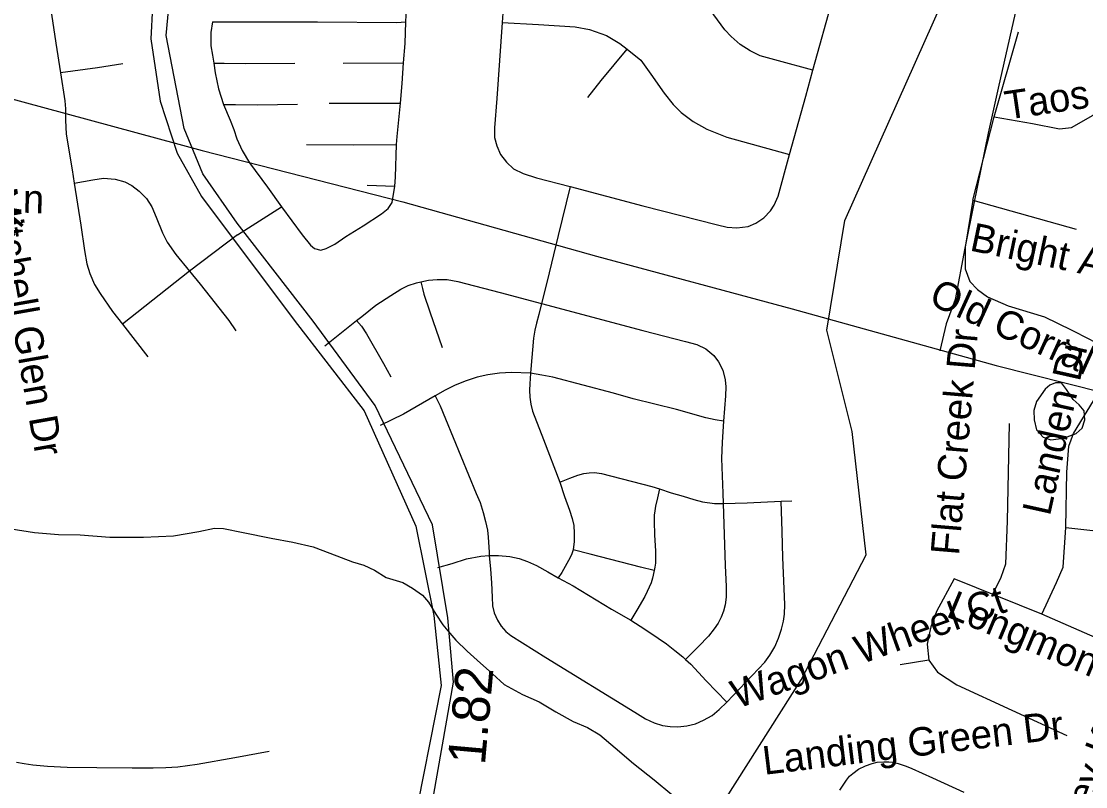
# Model space of a CAD drawing. Extents: x 1383679 to 1536984, y 460658 to 651027.
# Drawn here: x 1458354 to 1461906, y 472637 to 475190 of the extents above; entities that cross this region are included whole.
import ezdxf

# ---------------------------------------------------------------- set-up
doc = ezdxf.new("R2010")
doc.units = 0
for name, color, linetype in [('Exist Hydrographic Creek Single Shore', 7, 'Continuous'), ('Exist Hydrographic Misc Water Feature', 7, 'Continuous'), ('Exist Road Non-System Type 51', 7, 'Continuous'), ('Exist Road Non-System Type 51 Label', 7, 'Continuous'), ('Exist Road Secondary Mileage Hundredths English Label', 7, 'Continuous'), ('Exist Road Secondary Type 51 Divided Attributed', 7, 'Continuous'), ('Exist Road Secondary Type 51 Label', 7, 'Continuous'), ('Exist Utilities Electrical Transmission Line', 7, 'Continuous')]:
    doc.layers.add(name, color=color, linetype=linetype)

msp = doc.modelspace()

# ---------------------------------------------------------------- linework, layer by layer
at = {"layer": 'Exist Hydrographic Creek Single Shore'}
msp.add_lwpolyline([(1459753.2, 470050.3), (1459736.8, 470183.7), (1459750.5, 470766.5), (1459997.1, 470985.8), (1460051.9, 471266.9), (1460092.9, 471663.4), (1460254.1, 471924.2), (1460332.6, 472054.2), (1460450.3, 472196.1), (1460957.3, 472993.4), (1461173.5, 473410.2), (1461126.6, 473821.7), (1461042, 474160.5), (1461103, 474526), (1461425.8, 475250.5)], dxfattribs=at)
at = {"layer": 'Exist Hydrographic Misc Water Feature'}
for points in [[(1461770.7, 473963), (1461742, 473921.8), (1461733.4, 473891.6), (1461734.8, 473861.2), (1461742.3, 473827.4), (1461763.8, 473803.2), (1461789.6, 473794.4), (1461831.8, 473799.3), (1461874, 473814.9), (1461894.3, 473832.6), (1461902.9, 473860.3), (1461901.5, 473890.6), (1461883.9, 473910.7), (1461864.1, 473929.1), (1461842.7, 473961.6), (1461825.1, 473984.1), (1461805.1, 473984.5), (1461787, 473976.7), (1461770.7, 473963)], [(1458320.7, 473497.5), (1458398.5, 473484.4), (1458478.5, 473478.7), (1458550.4, 473477.3), (1458650.3, 473469.5), (1458762.4, 473469.7), (1458862.5, 473473.4), (1458946.8, 473488.1), (1458999, 473499.4), (1459029, 473498.8), (1459094.7, 473485.2), (1459188.6, 473466), (1459260.2, 473452.3), (1459328.1, 473437), (1459383.7, 473416.2), (1459459.1, 473386.7), (1459497, 473376.1), (1459532.6, 473359.8), (1459572.3, 473334.4), (1459628, 473317.7), (1459659.7, 473299), (1459693.3, 473276.2), (1459712.8, 473252), (1459738, 473212.1), (1459761.5, 473177.2), (1459777.2, 473157.1), (1459804.5, 473126.2), (1459842, 473089.3), (1459875.4, 473059.2), (1459926.5, 473013.8), (1459965.9, 472977.7), (1460027.3, 472944.5), (1460083, 472919.6), (1460138.4, 472886.5), (1460195.8, 472854.9), (1460243.5, 472834.3), (1460285, 472809.7), (1460336.2, 472766.8), (1460397.3, 472713.8), (1460466.2, 472659.9), (1460525.5, 472611.1)]]:
    msp.add_lwpolyline(points, dxfattribs=at)
at = {"layer": 'Exist Road Non-System Type 51'}
for p, q in [((1460996.2, 475027.6), (1461064.9, 475273.6)), ((1461600.9, 474871.6), (1461681.7, 475155.1)), ((1459428.4, 475051.1), (1459629.9, 475051.7)), ((1459381.4, 474917.2), (1459620, 474917.2)), ((1461529.4, 474594), (1461600.9, 474871.6)), ((1459509, 474643.8), (1459601.4, 474640.7)), ((1459076, 474478.1), (1459223.2, 474571.2)), ((1461529.4, 474594), (1461874.5, 474497.5)), ((1459076, 474478.1), (1458915.9, 474356.8)), ((1458915.9, 474356.8), (1458692, 474180.2)), ((1459367.4, 474107.4), (1459472.6, 474191.7)), ((1458692, 474180.2), (1458777.1, 474071.5)), ((1460890.4, 473589.1), (1460925.1, 473590.6)), ((1461759.4, 473212.4), (1461467.2, 473330.1)), ((1461383.2, 473058.6), (1461286.9, 473043.5))]:
    msp.add_line(p, q, dxfattribs=at)
for points in [[(1459959.1, 475509.8), (1459953.6, 475376), (1459952.8, 475351.9), (1459956.4, 475308.1), (1459962.6, 475264.3), (1459962.6, 475233.1), (1459959.2, 475186.1)], [(1459637.9, 475188.2), (1459642.2, 475278.6), (1459645.4, 475323.2)], [(1458445.6, 475282.5), (1458469.6, 475117.2), (1458485.1, 475018.3)], [(1460996.2, 475027.6), (1460881, 475058.8), (1460819.6, 475075.4), (1460786.5, 475092), (1460753.4, 475113.6), (1460723.5, 475140.1), (1460701.9, 475161.7), (1460624.9, 475267.2)], [(1461670.9, 475217.7), (1461614.2, 474967.1), (1461580.7, 474817.4), (1461532.4, 474583.1), (1461502.7, 474433.4), (1461470.2, 474262.1), (1461440.4, 474181), (1461420, 474090.9)], [(1458992.2, 475188.2), (1458987.4, 475153.1), (1458987.4, 475108.3), (1458992, 475077.7), (1458996.4, 475050.4)], [(1458992.2, 475188.2), (1459052.6, 475188.2), (1459342.9, 475188.2), (1459606.4, 475186.9), (1459637.9, 475188.2)], [(1459629.9, 475051.7), (1459634.9, 475116.8), (1459637.9, 475188.2)], [(1459959.2, 475186.1), (1459941.1, 474932.9), (1459934, 474834.6), (1459934, 474803.3), (1459941.1, 474774.8), (1459953.6, 474746.2), (1459973.4, 474720.2), (1459996.6, 474698.8), (1460028.8, 474682.8), (1460073.4, 474668.4), (1460185.9, 474638.8)], [(1459959.2, 475186.1), (1460080.2, 475179.9), (1460202.9, 475171.6), (1460251, 475163.3), (1460307.4, 475143.4), (1460352.1, 475116.9), (1460375.9, 475097.6)], [(1460244.4, 474936.2), (1460289.1, 474992.6), (1460375.9, 475097.6)], [(1460375.9, 475097.6), (1460421.8, 475060.5), (1460454.9, 475014.1), (1460499.6, 474951.1), (1460529.5, 474913), (1460556, 474886.4), (1460595.9, 474856.6), (1460642.2, 474830.1), (1460708.6, 474803.6), (1460918.4, 474745.8)], [(1458692.8, 475048.4), (1458608.4, 475035.2), (1458485.1, 475018.3)], [(1458996.4, 475050.4), (1459031.6, 475050.4), (1459103.6, 475049.8), (1459267.2, 475050.4)], [(1458996.4, 475050.4), (1459001.2, 475018.8), (1459011.9, 474965.5), (1459028.6, 474913.4)], [(1459620, 474917.2), (1459625.6, 474983.5), (1459629.9, 475051.7)], [(1458485.1, 475018.3), (1458499.9, 474925.4), (1458502.2, 474898.8), (1458502.2, 474860.2), (1458504.6, 474814.4), (1458523.9, 474695), (1458530.9, 474650.3)], [(1460918.4, 474745.8), (1460972.1, 474940.9), (1460996.2, 475027.6)], [(1461600.9, 474871.6), (1461728.9, 474849.9), (1461818.8, 474831.9), (1461859.3, 474836.4), (1461931.2, 474876.9), (1461967.1, 474939.9), (1461976.1, 475025.4)], [(1459028.6, 474913.4), (1459068.9, 474913.4), (1459142.6, 474912.2), (1459276.5, 474914)], [(1459028.6, 474913.4), (1459050.9, 474860.8), (1459063.9, 474829.1), (1459073.9, 474798.8), (1459091.1, 474759.1), (1459116, 474718.8), (1459175.5, 474636.9), (1459223.2, 474571.2)], [(1459606.9, 474778.9), (1459608.1, 474806.2), (1459620, 474917.2)], [(1459305.6, 474779.5), (1459462.5, 474778.2), (1459606.9, 474778.9)], [(1459601.4, 474640.7), (1459603.2, 474671), (1459606.9, 474778.9)], [(1460185.9, 474638.8), (1460428.9, 474574.7), (1460677.4, 474511.2), (1460709.5, 474504.1), (1460741.6, 474501.4), (1460780, 474505.8), (1460805.9, 474516.6), (1460831.9, 474534.4), (1460854.1, 474558.6), (1460866.6, 474577.3), (1460880.1, 474606.8), (1460918.4, 474745.8)], [(1458530.9, 474650.3), (1458592.6, 474661.2), (1458628.9, 474667.3), (1458667.5, 474663.7), (1458700, 474655.2), (1458722.9, 474643.2), (1458748.2, 474623.9), (1458772.4, 474599.8), (1458790.5, 474572), (1458804.9, 474537.1), (1458825.4, 474485.2), (1458841.1, 474453.8), (1458870.1, 474412.8), (1458915.9, 474356.8)], [(1458530.9, 474650.3), (1458552.9, 474510.5), (1458564.9, 474426.1), (1458573.4, 474381.5), (1458583, 474348.9), (1458598.8, 474312.8), (1458618, 474282.6), (1458659, 474222.2), (1458692, 474180.2)], [(1459223.2, 474571.2), (1459291.4, 474478.2), (1459319.4, 474443.5), (1459332.4, 474432.3), (1459353.4, 474427.4), (1459372, 474432.3), (1459400.5, 474447.2), (1459437.8, 474472.7), (1459495.4, 474508.6), (1459556.1, 474547.7), (1459578.4, 474565.7), (1459592.1, 474585.5), (1459601.4, 474640.7)], [(1460185.9, 474638.8), (1460146, 474475.4), (1460107.9, 474319.2), (1460090.4, 474248.5)], [(1461529.4, 474594), (1461504.5, 474437.2), (1461504.5, 474364.8), (1461520, 474322.5), (1461544.9, 474295.4), (1461579.1, 474271.3), (1461647.5, 474241.1), (1461768.8, 474204.9), (1461857.7, 474161.4), (1461918.9, 474129.5), (1461992.1, 474090.4), (1462016.8, 474077.8)], [(1458915.9, 474356.8), (1458950.9, 474313.9), (1459047.4, 474192.2), (1459070.2, 474158.3)], [(1459687.2, 474321.3), (1459713.2, 474326.8), (1459742.1, 474329.4), (1459775.4, 474328.5), (1459811, 474322.6), (1459952.1, 474285.2), (1460090, 474248.6), (1460090.4, 474248.5)], [(1459472.6, 474191.7), (1459490.4, 474206.1), (1459538, 474243.5), (1459587.4, 474275.8), (1459620.5, 474297.1), (1459645.1, 474309), (1459673.2, 474318.3), (1459687.2, 474321.3)], [(1459687.2, 474321.3), (1459692.8, 474299.5), (1459697.4, 474279.6), (1459717.2, 474221.5), (1459759.2, 474102.2)], [(1460090.4, 474248.5), (1460081.5, 474212), (1460073.9, 474183.9), (1460067.9, 474160.2), (1460063.6, 474132.9), (1460055.1, 474030), (1460053.9, 474016.2)], [(1460090.4, 474248.5), (1460428.5, 474158.4), (1460570.5, 474121.8), (1460608.8, 474112.5), (1460638.5, 474097.2), (1460664.9, 474075.1), (1460681.1, 474053.8), (1460695.5, 474026.6), (1460703.1, 473994.3), (1460705.8, 473971.3), (1460704, 473940.8), (1460698, 473856.5)], [(1459472.6, 474191.7), (1459489.1, 474173.6), (1459506.5, 474147.5), (1459562.6, 474048.7), (1459588, 474004.8)], [(1461840.3, 473502), (1461843.4, 473686), (1461849.6, 473773.5), (1461865.1, 473815.7), (1461956.4, 473964.2), (1462002.5, 474049.7), (1462016.8, 474077.8)], [(1460053.9, 474016.2), (1459990.6, 474018.9), (1459949.9, 474016.5), (1459911.4, 474011.1), (1459876.1, 474002.8), (1459838.9, 473991.3), (1459802.4, 473976.3), (1459768.8, 473959.6), (1459735.1, 473941)], [(1460053.9, 474016.2), (1460050.9, 473980.7), (1460050, 473959.4), (1460050.9, 473936.5), (1460054.2, 473912.7), (1460060.8, 473890), (1460096.6, 473795.2), (1460151.2, 473652.6)], [(1460698, 473856.5), (1460669.9, 473860.7), (1460639.2, 473867.8), (1460540.4, 473894.8), (1460396.4, 473931.3), (1460331.1, 473949.3), (1460128.5, 474002.8), (1460091.4, 474009.9), (1460053.9, 474016.2)], [(1459735.1, 473941), (1459630.1, 473879.2), (1459551.9, 473842.1)], [(1459735.1, 473941), (1459752.4, 473907.8), (1459770.4, 473864.5), (1459871.9, 473614.8), (1459885.1, 473584.8), (1459895.9, 473551.3), (1459903.2, 473521.1), (1459909.6, 473492.8), (1459911.9, 473469.2), (1459915.1, 473418.9), (1459915.1, 473408)], [(1460698, 473856.5), (1460693, 473786.8), (1460691.2, 473732.3), (1460695.5, 473615.8), (1460696.6, 473582.2)], [(1461592.9, 473272), (1461624, 473335.4), (1461639.6, 473380.6), (1461645.8, 473522.4), (1461652, 473848.2)], [(1460151.2, 473652.6), (1460184.9, 473665.8), (1460211.1, 473676.6), (1460231, 473682), (1460249.6, 473684.4), (1460267.5, 473685), (1460290.9, 473681.4), (1460458.1, 473638.8), (1460483.9, 473630.4)], [(1461840.3, 473502), (1461989.9, 473484.9), (1462073.5, 473496.7), (1462123.2, 473511.7), (1462157.4, 473565.4), (1462176, 473619.7), (1462197.8, 473658.9), (1462228.9, 473698.1)], [(1460151.2, 473652.6), (1460166.5, 473604.8), (1460183.5, 473559.7), (1460192.9, 473531.7), (1460198, 473507.8), (1460199.6, 473482.3), (1460199.6, 473455.1), (1460196.1, 473426.8)], [(1460483.9, 473630.4), (1460477.4, 473601.1), (1460471.1, 473572.8), (1460468.1, 473557.6), (1460466.4, 473543.1), (1460466.1, 473521.8), (1460467.4, 473477.5), (1460470.5, 473422.8), (1460471.1, 473397.2), (1460470.5, 473383), (1460468.8, 473368.8), (1460466.8, 473358.2)], [(1460483.9, 473630.4), (1460522.9, 473617.2), (1460563.1, 473605.8), (1460599.1, 473594.5), (1460627.2, 473587.2), (1460667.1, 473581.6), (1460696.6, 473582.2)], [(1460696.6, 473582.2), (1460703.1, 473375.2), (1460706.6, 473304.6), (1460706.6, 473269.7), (1460703.1, 473243.3), (1460697.2, 473222.1), (1460689.6, 473202.5), (1460679.4, 473182.9), (1460666.6, 473163.4), (1460647, 473139.6), (1460613.9, 473104.7), (1460571.1, 473060.9)], [(1460696.6, 473582.2), (1460776.6, 473584.4), (1460890.4, 473589.1)], [(1460708.2, 472919.3), (1460772.5, 472985.8), (1460835.4, 473052.7), (1460852.6, 473076.2), (1460868.4, 473103), (1460880.9, 473132.1), (1460891.1, 473161.9), (1460897.4, 473189.4), (1460901.4, 473213), (1460902.1, 473245.2), (1460895.9, 473401.6), (1460893.5, 473488.1), (1460890.4, 473589.1)], [(1461759.4, 473212.4), (1461809.2, 473318), (1461830.9, 473369.3), (1461840.3, 473502)], [(1459744.1, 473368.4), (1459792.1, 473381.7), (1459840.1, 473396.7), (1459887.5, 473406.2), (1459915.1, 473408)], [(1459915.1, 473408), (1459919.8, 473362.3), (1459922.9, 473316.8), (1459925.2, 473268.8), (1459926.9, 473240.5), (1459932.4, 473216.9), (1459943.4, 473192.6), (1459955.9, 473172.9), (1459970.9, 473154.8), (1459988.1, 473141.5), (1460104.4, 473068.4), (1460401.5, 472885.2), (1460436.9, 472863.2), (1460466, 472849.9), (1460493.5, 472841.2), (1460519.4, 472837.3), (1460545.4, 472836.5), (1460575.2, 472839.7), (1460604.4, 472846.8), (1460631, 472858.5), (1460659.4, 472874.2), (1460683.6, 472893.9), (1460708.2, 472919.3)], [(1459915.1, 473408), (1459946.9, 473408), (1459985.1, 473404.4), (1460015.8, 473398.4), (1460043.4, 473387.7), (1460073.4, 473374.4), (1460111.6, 473354.1), (1460146.4, 473333.7)], [(1460196.1, 473426.8), (1460190.9, 473410.4), (1460180.6, 473391.2), (1460157.9, 473351.7), (1460146.4, 473333.7)], [(1460466.8, 473358.2), (1460420.4, 473369.7), (1460253.1, 473412.2), (1460196.1, 473426.8)], [(1460146.4, 473333.7), (1460196.1, 473306.8), (1460323.5, 473228.7), (1460388.1, 473192.9)], [(1460466.8, 473358.2), (1460461.1, 473332.8), (1460455.9, 473317.4), (1460449.9, 473302.6), (1460443.1, 473288), (1460435, 473271.8), (1460408.4, 473225.9), (1460388.1, 473192.9)], [(1461467.2, 473330.1), (1461408.1, 473221.5), (1461389.4, 473170.2), (1461383.2, 473140), (1461377, 473112.9), (1461383.2, 473058.6)], [(1460388.1, 473192.9), (1460435.5, 473161.9), (1460479.6, 473132.9), (1460507.6, 473113), (1460534.9, 473091.2), (1460561.4, 473069.8), (1460571.1, 473060.9)], [(1462141.3, 473045.8), (1461759.4, 473212.4)], [(1460571.1, 473060.9), (1460588.4, 473045.2), (1460639.5, 472989.6), (1460708.2, 472919.3)], [(1461383.2, 473058.6), (1461411.2, 473019.3), (1461476.5, 472977.1), (1461843.4, 472808.2)], [(1458338.8, 472718.9), (1458363.8, 472713.9), (1458392.5, 472709.4), (1458441.8, 472705.4), (1458508, 472702.5), (1458606.3, 472701.4), (1458724.3, 472700.3), (1458793.9, 472699.9), (1458837.1, 472700.4), (1458876.5, 472703.3), (1458941.1, 472711.9), (1459066.8, 472734), (1459181.6, 472755.9)], [(1461086.2, 472625), (1461098.7, 472645), (1461108.2, 472658.8), (1461118.6, 472671.6), (1461129, 472681.3), (1461148.6, 472694.9), (1461171.1, 472706.7), (1461193.6, 472714.2), (1461210.6, 472718.2), (1461232.3, 472720.2), (1461249.3, 472720.2), (1461263.6, 472718.2), (1461280.9, 472714.5), (1461306.8, 472705.6), (1461325.7, 472698.1), (1461395.3, 472666.1), (1461499.2, 472618.2)]]:
    msp.add_lwpolyline(points, dxfattribs=at)
at = {"layer": 'Exist Road Secondary Type 51 Divided Attributed'}
for points in [[(1459630.9, 472080.2), (1459705.3, 472466.3), (1459796.9, 472985.1), (1459777.9, 473199.7), (1459726.1, 473510), (1459534.7, 473908.4), (1459328.9, 474190.5), (1459074.2, 474516.5), (1458960.3, 474681.8), (1458897.6, 474832.9), (1458837.8, 475143.5), (1458860.6, 475380)], [(1458798.2, 475346.4), (1458786.6, 475132.1), (1458817.9, 474924.1), (1458874.8, 474750.2), (1458955.5, 474605.8), (1459264.5, 474193.8), (1459498.4, 473891.1), (1459670.8, 473506.6), (1459731.2, 473208.4), (1459755.4, 472974.7), (1459658.3, 472484.8), (1459580.7, 472092.4)]]:
    msp.add_lwpolyline(points, dxfattribs=at)
at = {"layer": 'Exist Utilities Electrical Transmission Line'}
msp.add_lwpolyline([(1453014.9, 477138.1), (1453821.9, 476745.3), (1454321.7, 476494.2), (1454964, 476178.3), (1455473.7, 475920.9), (1455981.2, 475667.6), (1456308.6, 475509.6), (1456496.9, 475421.9), (1456797.4, 475330.4), (1457486.6, 475153.9), (1458281.1, 474943.2), (1458957.9, 474758.9), (1459627.2, 474588.6), (1460274, 474406.7), (1460927.2, 474230.7), (1461607.9, 474042.3), (1462317, 473863.2)], dxfattribs=at)

# ---------------------------------------------------------------- texts
at = {"layer": 'Exist Road Non-System Type 51 Label'}
for s, rotation, p in [('Taos Ct', 8.3785, (1461643.3, 474862.2)), ('Pheasant Ln', 358.2364, (1457716.2, 474571.7)), ('Mitchell Glen Dr', 280.0025, (1458245.3, 474625.2)), ('Worstel Ln', 50.41, (1457980.6, 474050.6)), ('Bright Angel Ct', 348.2274, (1461516, 474426.3)), ('Old Corral St', 335.5296, (1461378.5, 474248.8)), ('Flat Creek Dr', 85.1597, (1461483.2, 473406.7)), ('Landen Dr', 77.4476, (1461786.6, 473537.4)), ('Wagon Wheel Ct', 19.7804, (1460744.2, 472896.5)), ('Longmont Dr', 337.3019, (1461436.6, 473205.9)), ('Landing Green Dr', 6.9162, (1460833.7, 472676.3))]:
    msp.add_text(s, height=95, rotation=rotation, dxfattribs=at).set_placement(p)
at = {"layer": 'Exist Road Secondary Mileage Hundredths English Label'}
msp.add_text('1.82', height=125, rotation=84.9189, dxfattribs=at).set_placement((1459901.3, 472706.9))
at = {"layer": 'Exist Road Secondary Type 51 Label'}
msp.add_text('Ardrey-Kell Rd', height=95, rotation=69.1458, dxfattribs=at).set_placement((1461841.4, 472340.9))

doc.saveas('drawing.dxf')
